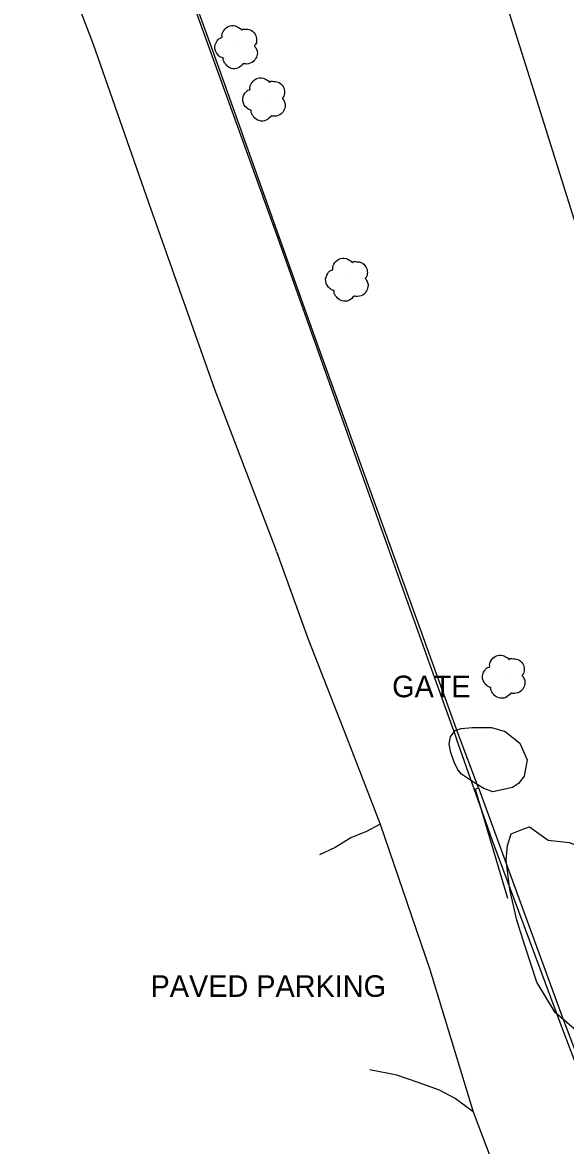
# Model space of a CAD drawing. Extents: x 368532 to 392481, y 10654822 to 10676899.
# Drawn here: x 375644.5 to 375770.5, y 10666081.5 to 10666341.6 of the extents above; entities that cross this region are included whole.
import ezdxf

# ---------------------------------------------------------------- set-up
doc = ezdxf.new("R2010")
doc.units = 0
for name, color, linetype in [('p_railroad rr control', 7, 'Continuous'), ('p_road - paved curb', 7, 'Continuous'), ('p_road general road feature', 7, 'Continuous'), ('p_structure fence', 7, 'Continuous'), ('p_veg tree', 7, 'Continuous'), ('p_veg woods', 7, 'Continuous')]:
    doc.layers.add(name, color=color, linetype=linetype)

msp = doc.modelspace()

# ---------------------------------------------------------------- linework, layer by layer
at = {"layer": 'p_railroad rr control'}
msp.add_lwpolyline([(375644.54, 10666702.73), (375667.55, 10666629.58), (375690.7, 10666555.18), (375715.71, 10666475.84), (375739.93, 10666399.18), (375762.95, 10666326.19), (375785.55, 10666254.27), (375810.5, 10666175.02)], dxfattribs=at)
at = {"layer": 'p_road - paved curb'}
for p, q in [((375671.42, 10666380.65), (375690.11, 10666329.49)), ((375661.02, 10666336.48), (375645.76, 10666376.8)), ((375673.88, 10666299.81), (375661.02, 10666336.48)), ((375690.11, 10666329.49), (375703.74, 10666291.65)), ((375689.17, 10666256.62), (375673.88, 10666299.81)), ((375703.74, 10666291.65), (375722.31, 10666239.52)), ((375703.29, 10666219.57), (375689.17, 10666256.62)), ((375722.31, 10666239.52), (375740.14, 10666189.83)), ((375703.48, 10666219.05), (375703.29, 10666219.57)), ((375703.48, 10666219.05), (375710.84, 10666198.76)), ((375710.84, 10666198.76), (375719.6, 10666176.28)), ((375740.14, 10666189.83), (375745.23, 10666175.65)), ((375719.6, 10666176.28), (375727.53, 10666155.87)), ((375753.48, 10666152.3), (375745.23, 10666175.65)), ((375727.53, 10666155.87), (375739.05, 10666122.21)), ((375769.58, 10666109.09), (375753.48, 10666152.3)), ((375739.05, 10666122.21), (375749.09, 10666089.26)), ((375778.92, 10666084.39), (375769.58, 10666109.09)), ((375749.09, 10666089.26), (375760.92, 10666057.94))]:
    msp.add_line(p, q, dxfattribs=at)
at = {"layer": 'p_road general road feature'}
for p, q in [((375727.53, 10666155.87), (375724.34, 10666154.23)), ((375720.7, 10666152.71), (375717.05, 10666150.46)), ((375724.34, 10666154.23), (375720.7, 10666152.71)), ((375717.05, 10666150.46), (375713.42, 10666148.82)), ((375731.35, 10666097.78), (375725.14, 10666099.01)), ((375736.28, 10666096.07), (375731.35, 10666097.78)), ((375741.3, 10666094.26), (375736.28, 10666096.07)), ((375744.91, 10666092.36), (375741.3, 10666094.26)), ((375749.09, 10666089.26), (375744.91, 10666092.36))]:
    msp.add_line(p, q, dxfattribs=at)
at = {"layer": 'p_structure fence'}
for p, q in [((375688.98, 10666334.15), (375663.52, 10666405.49)), ((375712.33, 10666268.81), (375688.98, 10666334.15)), ((375745.62, 10666176.81), (375712.33, 10666268.81)), ((375750.32, 10666164.3), (375745.62, 10666176.81)), ((375749.52, 10666164.01), (375750.32, 10666164.3)), ((375749.52, 10666164.01), (375757.07, 10666138.74)), ((375750.32, 10666164.3), (375769.89, 10666110.87)), ((375769.89, 10666110.87), (375786.65, 10666066.67))]:
    msp.add_line(p, q, dxfattribs=at)
at = {"layer": 'p_veg tree'}
for p, q in [((375694.31, 10666335.98), (375694.31, 10666335.98)), ((375700.78, 10666323.88), (375700.78, 10666323.88)), ((375720, 10666282.13), (375720, 10666282.13)), ((375756.37, 10666190.17), (375756.37, 10666190.17))]:
    msp.add_line(p, q, dxfattribs=at)
for points in [[(375695.76, 10666332.08), (375694.57, 10666331.07), (375692.96, 10666330.96), (375691.73, 10666331.82), (375691.26, 10666332.53), (375691.12, 10666333.22), (375691.13, 10666333.37), (375691.02, 10666333.4), (375690.16, 10666333.82), (375689.18, 10666335.49), (375689.67, 10666337.33), (375690.71, 10666338.12), (375690.85, 10666338.18), (375690.84, 10666338.3), (375691.1, 10666339.49), (375692.23, 10666340.63), (375693.9, 10666340.79), (375694.87, 10666340.31), (375695.28, 10666339.93), (375695.34, 10666339.84), (375695.41, 10666339.91), (375696.06, 10666340.07), (375697.33, 10666339.89), (375698.52, 10666338.86), (375698.85, 10666337.5), (375698.54, 10666336.41), (375698.38, 10666336.2), (375698.37, 10666336.13), (375698.41, 10666336.07), (375698.66, 10666335.69), (375699.01, 10666334.78), (375698.8, 10666333.59), (375698.09, 10666332.55), (375696.59, 10666331.98), (375695.74, 10666332.07)], [(375702.23, 10666319.97), (375701.05, 10666318.96), (375699.44, 10666318.86), (375698.2, 10666319.71), (375697.73, 10666320.43), (375697.59, 10666321.12), (375697.6, 10666321.27), (375697.49, 10666321.3), (375696.63, 10666321.72), (375695.65, 10666323.38), (375696.15, 10666325.23), (375697.18, 10666326.01), (375697.32, 10666326.07), (375697.31, 10666326.19), (375697.57, 10666327.38), (375698.71, 10666328.53), (375700.37, 10666328.69), (375701.35, 10666328.2), (375701.75, 10666327.83), (375701.81, 10666327.73), (375701.89, 10666327.8), (375702.54, 10666327.97), (375703.81, 10666327.78), (375704.99, 10666326.75), (375705.32, 10666325.4), (375705.01, 10666324.31), (375704.85, 10666324.09), (375704.85, 10666324.02), (375704.88, 10666323.97), (375705.13, 10666323.59), (375705.48, 10666322.68), (375705.27, 10666321.48), (375704.56, 10666320.44), (375703.06, 10666319.88), (375702.21, 10666319.97)], [(375721.45, 10666278.23), (375720.26, 10666277.22), (375718.65, 10666277.11), (375717.42, 10666277.97), (375716.95, 10666278.68), (375716.81, 10666279.37), (375716.82, 10666279.52), (375716.71, 10666279.55), (375715.85, 10666279.97), (375714.87, 10666281.63), (375715.36, 10666283.48), (375716.4, 10666284.27), (375716.54, 10666284.32), (375716.53, 10666284.45), (375716.79, 10666285.64), (375717.92, 10666286.78), (375719.59, 10666286.94), (375720.56, 10666286.46), (375720.97, 10666286.08), (375721.03, 10666285.98), (375721.1, 10666286.06), (375721.75, 10666286.22), (375723.02, 10666286.04), (375724.21, 10666285.01), (375724.54, 10666283.65), (375724.22, 10666282.56), (375724.07, 10666282.35), (375724.06, 10666282.28), (375724.1, 10666282.22), (375724.35, 10666281.84), (375724.7, 10666280.93), (375724.49, 10666279.74), (375723.78, 10666278.7), (375722.28, 10666278.13), (375721.43, 10666278.22)], [(375757.82, 10666186.26), (375756.64, 10666185.25), (375755.03, 10666185.15), (375753.79, 10666186), (375753.32, 10666186.72), (375753.18, 10666187.4), (375753.19, 10666187.56), (375753.08, 10666187.59), (375752.22, 10666188.01), (375751.24, 10666189.67), (375751.74, 10666191.52), (375752.78, 10666192.3), (375752.91, 10666192.36), (375752.9, 10666192.48), (375753.16, 10666193.67), (375754.3, 10666194.82), (375755.96, 10666194.98), (375756.94, 10666194.49), (375757.34, 10666194.12), (375757.4, 10666194.02), (375757.48, 10666194.09), (375758.13, 10666194.25), (375759.4, 10666194.07), (375760.59, 10666193.04), (375760.92, 10666191.69), (375760.6, 10666190.6), (375760.45, 10666190.38), (375760.44, 10666190.31), (375760.47, 10666190.26), (375760.73, 10666189.88), (375761.07, 10666188.97), (375760.87, 10666187.77), (375760.15, 10666186.73), (375758.66, 10666186.17), (375757.8, 10666186.26)]]:
    msp.add_spline(points, degree=3, dxfattribs=at)
at = {"layer": 'p_veg woods'}
for points in [[(375753.65, 10666163.38), (375751.58, 10666164.14), (375749.62, 10666165.31), (375748.19, 10666166.24), (375746.36, 10666167.49), (375745.52, 10666168.48), (375744.7, 10666170.3), (375743.92, 10666172.54), (375743.51, 10666174.45), (375743.8, 10666176.12), (375744.87, 10666177.6), (375746.29, 10666178.08), (375748.94, 10666178.26), (375753.29, 10666178.31), (375756.48, 10666177.34), (375759.9, 10666174.69), (375761.62, 10666170.84), (375760.92, 10666167.01), (375759.56, 10666165.32), (375758.16, 10666164.38)], [(375766.5, 10666152.18), (375771.43, 10666151.64), (375778.2, 10666148.82), (375784.14, 10666142.23), (375787.17, 10666136.52), (375787.13, 10666131.2), (375787.65, 10666129.95), (375791.41, 10666128.73), (375797.79, 10666122.2), (375797.29, 10666116.54), (375790.93, 10666112.03), (375785.42, 10666108.53), (375780.64, 10666106.9), (375774.1, 10666107.08), (375768.1, 10666112.29), (375763.83, 10666119.28), (375761.12, 10666127.53), (375759.21, 10666133.68), (375757.6, 10666140.74), (375756.73, 10666147.53), (375757, 10666150.96), (375757.92, 10666153.7), (375760.59, 10666154.77), (375762.16, 10666155.27)]]:
    msp.add_lwpolyline(points, close=True, dxfattribs=at)

# ---------------------------------------------------------------- texts
at = {"layer": 'p_road general road feature'}
msp.add_text(' PAVED PARKING', height=5, dxfattribs=at).set_placement((375672.39, 10666115.9))
at = {"layer": 'p_structure fence'}
msp.add_text(' GATE', height=5, dxfattribs=at).set_placement((375728.43, 10666185.3))

doc.saveas('drawing.dxf')
